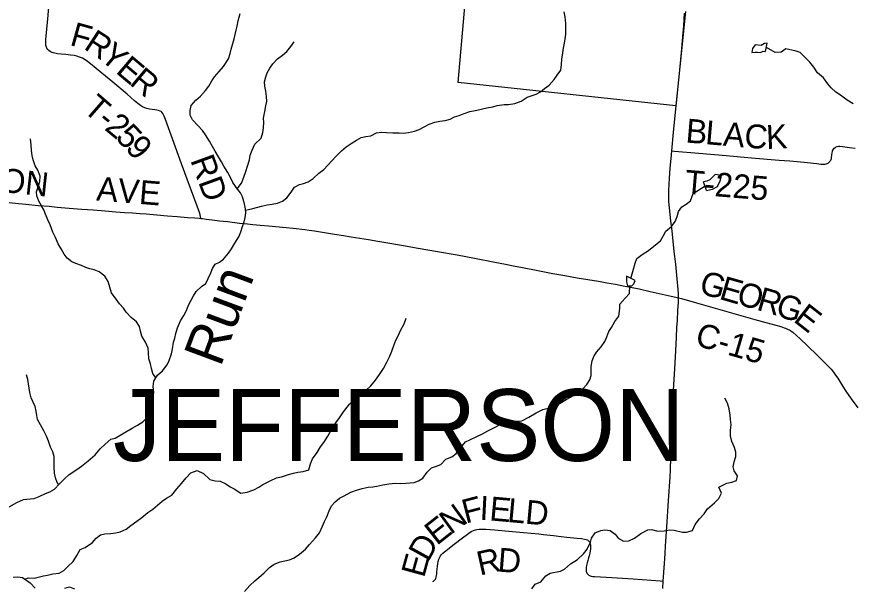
# Model space of a CAD drawing. Extents: x 1451455 to 1749751, y 218250 to 574981.
# Drawn here: x 1593685 to 1604160, y 308416 to 315557 of the extents above; entities that cross this region are included whole.
import ezdxf

# ---------------------------------------------------------------- set-up
doc = ezdxf.new("R2010")
doc.units = 0
for name, color, linetype in [('GM_X_Corporation', 7, 'Continuous'), ('GM_X_County_Road', 7, 'Continuous'), ('GM_X_County_Road_Text', 7, 'Continuous'), ('GM_X_Minor_Lake', 7, 'Continuous'), ('GM_X_Minor_River', 7, 'Continuous'), ('GM_X_Minor_River_Text', 7, 'Continuous'), ('GM_X_Township_Road', 7, 'Continuous'), ('GM_X_Township_Road_Text', 7, 'Continuous'), ('GM_X_Township_Text', 7, 'Continuous'), ('GM_X_US_Route', 7, 'Continuous')]:
    doc.layers.add(name, color=color, linetype=linetype)

msp = doc.modelspace()

# ---------------------------------------------------------------- linework, layer by layer
at = {"layer": 'GM_X_Corporation'}
msp.add_lwpolyline([(1602058, 315622), (1601938, 314443), (1599212, 314735), (1599367, 316496)], dxfattribs=at)
at = {"layer": 'GM_X_County_Road'}
for points in [[(1593592, 313230), (1593707, 313219), (1593798, 313209), (1593954, 313196), (1594092, 313184), (1594193, 313175), (1594290, 313166), (1594392, 313157), (1594500, 313150), (1594644, 313139), (1594794, 313126), (1594925, 313115), (1595036, 313108), (1595134, 313101), (1595225, 313094), (1595304, 313088), (1595572, 313066), (1595696, 313055), (1595823, 313045), (1595915, 313038), (1595971, 313034), (1595991, 313032)], [(1595991, 313032), (1596013, 313030), (1596058, 313025), (1596133, 313015), (1596224, 313004), (1596324, 312992), (1596474, 312975), (1596575, 312964), (1596640, 312957), (1596735, 312948), (1596836, 312938), (1597057, 312918), (1597145, 312909), (1597292, 312894), (1597347, 312887), (1597415, 312877), (1597512, 312861), (1597665, 312836), (1597775, 312818), (1597871, 312801), (1598089, 312767), (1598206, 312748), (1598334, 312725), (1598503, 312697), (1598710, 312662), (1598952, 312620), (1599201, 312576), (1599416, 312535), (1599671, 312483), (1599806, 312458), (1599906, 312439), (1600019, 312417), (1600189, 312383), (1600399, 312344), (1600547, 312317), (1600702, 312290), (1600971, 312246), (1601074, 312227), (1601181, 312208), (1601281, 312190), (1601371, 312173), (1601478, 312150), (1601616, 312118), (1601805, 312075), (1601880, 312060), (1601937, 312048), (1601973, 312040)], [(1601973, 312040), (1602010, 312030), (1602170, 311984), (1602547, 311876), (1602694, 311834), (1602926, 311768), (1603065, 311730), (1603255, 311678), (1603276, 311671), (1603295, 311664), (1603313, 311658), (1603330, 311651), (1603346, 311643), (1603361, 311636), (1603373, 311630), (1603384, 311623), (1603405, 311607), (1603450, 311569), (1603495, 311526), (1603587, 311437), (1603712, 311316), (1603802, 311230), (1603851, 311181), (1603883, 311145), (1603914, 311106), (1603939, 311072), (1603965, 311034), (1604030, 310928), (1604068, 310870), (1604134, 310776), (1604216, 310661)]]:
    msp.add_lwpolyline(points, dxfattribs=at)
at = {"layer": 'GM_X_Minor_Lake'}
for points in [[(1603084, 315228), (1603050, 315222), (1603005, 315197), (1602931, 315204), (1602897, 315158), (1602890, 315108), (1602930, 315114), (1602960, 315113), (1602998, 315111), (1603033, 315126), (1603063, 315124)], [(1603063, 315124), (1603084, 315228)], [(1601319, 312308), (1601321, 312239), (1601332, 312187), (1601386, 312190), (1601414, 312214), (1601429, 312256)], [(1601429, 312256), (1601319, 312308)]]:
    msp.add_lwpolyline(points, dxfattribs=at)
at = {"layer": 'GM_X_Minor_River'}
for points in [[(1596549, 313137), (1596588, 313144), (1596642, 313155), (1596750, 313186), (1596823, 313201), (1596885, 313210), (1596949, 313225), (1597014, 313250), (1597066, 313292), (1597123, 313363), (1597164, 313422), (1597224, 313458), (1597275, 313471), (1597335, 313490), (1597397, 313533), (1597468, 313597), (1597531, 313646), (1597580, 313701), (1597630, 313753), (1597683, 313808), (1597754, 313877), (1597811, 313928), (1597875, 313972), (1597938, 314013), (1597998, 314046), (1598055, 314057), (1598119, 314068), (1598189, 314105), (1598253, 314113), (1598315, 314110), (1598395, 314103), (1598472, 314102), (1598524, 314099), (1598590, 314106), (1598664, 314125), (1598724, 314144), (1598789, 314178), (1598851, 314213), (1598920, 314238), (1598984, 314251), (1599050, 314258), (1599112, 314277), (1599167, 314303), (1599227, 314322), (1599289, 314347), (1599360, 314370), (1599424, 314383), (1599484, 314397), (1599534, 314408), (1599593, 314419), (1599649, 314430), (1599703, 314444), (1599787, 314457), (1599843, 314458), (1599921, 314469), (1600000, 314500), (1600075, 314551), (1600139, 314570), (1600191, 314589), (1600244, 314619), (1600296, 314660), (1600353, 314701), (1600414, 314771), (1600454, 314824), (1600497, 314888), (1600506, 314958), (1600513, 315026), (1600522, 315106), (1600533, 315163), (1600544, 315225), (1600554, 315281), (1600561, 315341), (1600560, 315417), (1600561, 315473), (1600552, 315556), (1600541, 315620)], [(1595855, 314385), (1595868, 314445), (1595929, 314512), (1595987, 314564), (1596048, 314633), (1596089, 314688), (1596128, 314754), (1596160, 314806), (1596221, 314871), (1596276, 314936), (1596335, 315030), (1596356, 315095), (1596369, 315153), (1596390, 315221), (1596409, 315279), (1596421, 315335), (1596434, 315389), (1596447, 315441), (1596460, 315504), (1596483, 315596)], [(1596447, 313403), (1596500, 313473), (1596531, 313551), (1596554, 313619), (1596573, 313687), (1596598, 313766), (1596610, 313824), (1596633, 313888), (1596668, 313960), (1596745, 314039), (1596768, 314107), (1596777, 314165), (1596778, 314239), (1596774, 314289), (1596790, 314373), (1596806, 314440), (1596815, 314496), (1596812, 314557), (1596803, 314627), (1596793, 314687), (1596788, 314741), (1596803, 314805), (1596820, 314857), (1596854, 314912), (1596893, 314968), (1596952, 315029), (1597015, 315078), (1597069, 315124), (1597118, 315183), (1597161, 315241)], [(1604161, 314466), (1604084, 314513), (1604002, 314577), (1603943, 314615), (1603882, 314668), (1603840, 314719), (1603787, 314792), (1603712, 314857), (1603665, 314926), (1603617, 314990), (1603550, 315057), (1603497, 315110), (1603445, 315127), (1603391, 315137), (1603315, 315154), (1603259, 315113), (1603184, 315110), (1603072, 315173)], [(1593592, 309422), (1593687, 309477), (1593771, 309513), (1593852, 309524), (1593902, 309528), (1593968, 309551), (1594045, 309590), (1594101, 309609), (1594159, 309644), (1594220, 309712), (1594289, 309777), (1594342, 309828), (1594439, 309891), (1594495, 309930), (1594580, 309997), (1594667, 310074), (1594732, 310147), (1594791, 310205), (1594864, 310270), (1594918, 310281), (1594989, 310322), (1595053, 310361), (1595130, 310406), (1595196, 310443), (1595263, 310487), (1595330, 310548), (1595371, 310615), (1595385, 310669), (1595392, 310739), (1595395, 310793), (1595400, 310855), (1595395, 310927), (1595402, 310997), (1595449, 311071), (1595509, 311126), (1595568, 311201), (1595595, 311253), (1595624, 311337), (1595637, 311399), (1595650, 311482), (1595663, 311534), (1595679, 311592), (1595700, 311664), (1595737, 311750), (1595776, 311817), (1595807, 311873), (1595842, 311954), (1595869, 312010), (1595898, 312062), (1595930, 312119), (1595997, 312179), (1596052, 312220), (1596082, 312282), (1596115, 312351), (1596136, 312407), (1596169, 312459), (1596225, 312484), (1596276, 312523), (1596337, 312597), (1596375, 312652), (1596418, 312724), (1596465, 312801), (1596490, 312865), (1596511, 312931), (1596534, 312988), (1596547, 313046), (1596553, 313102), (1596548, 313152), (1596539, 313217), (1596514, 313301), (1596486, 313353), (1596437, 313416), (1596390, 313483), (1596361, 313545), (1596327, 313606), (1596278, 313685), (1596249, 313739), (1596210, 313804), (1596171, 313874), (1596137, 313931), (1596100, 313999), (1596047, 314078), (1596012, 314133), (1595953, 314196), (1595887, 314265), (1595858, 314325), (1595855, 314385)], [(1595429, 311039), (1595389, 311090), (1595374, 311156), (1595360, 311212), (1595339, 311276), (1595334, 311351), (1595333, 311409), (1595296, 311483), (1595253, 311558), (1595233, 311622), (1595222, 311678), (1595185, 311739), (1595117, 311792), (1595054, 311859), (1595021, 311911), (1594974, 311962), (1594930, 312023), (1594873, 312100), (1594852, 312174), (1594831, 312242), (1594790, 312311), (1594716, 312364), (1594655, 312389), (1594601, 312400), (1594549, 312420), (1594497, 312443), (1594427, 312470), (1594376, 312489), (1594316, 312536), (1594279, 312586), (1594240, 312653), (1594202, 312715), (1594169, 312794), (1594136, 312860), (1594103, 312953), (1594074, 313016), (1594047, 313086), (1594024, 313138), (1593994, 313189), (1593963, 313249), (1593936, 313316), (1593934, 313366), (1593959, 313440), (1593976, 313495), (1593977, 313563), (1593948, 313636), (1593916, 313692), (1593891, 313765), (1593878, 313821), (1593869, 313883), (1593868, 313953), (1593859, 314028)], [(1602324, 313383), (1602396, 313397), (1602461, 313434), (1602494, 313501), (1602506, 313549), (1602504, 313571), (1602433, 313582), (1602398, 313549), (1602366, 313517), (1602327, 313500), (1602285, 313492)], [(1601376, 312281), (1601409, 312398), (1601428, 312474), (1601450, 312530), (1601515, 312583), (1601596, 312630), (1601665, 312687), (1601747, 312754), (1601784, 312820), (1601815, 312872), (1601884, 312933), (1601929, 312994), (1601955, 313056), (1601970, 313120), (1602015, 313177), (1602069, 313209), (1602122, 313254), (1602157, 313346), (1602304, 313439)], [(1602324, 313383), (1602285, 313492)], [(1601076, 311550), (1601100, 311618), (1601133, 311669), (1601176, 311741), (1601223, 311808), (1601238, 311904), (1601239, 311958), (1601304, 312035), (1601357, 312093), (1601361, 312189)], [(1593790, 308516), (1593827, 308534), (1593903, 308531), (1593953, 308542), (1594020, 308559), (1594070, 308566), (1594136, 308582), (1594218, 308594), (1594273, 308624), (1594323, 308675), (1594390, 308736), (1594439, 308814), (1594478, 308889), (1594541, 308914), (1594633, 308975), (1594680, 309029), (1594733, 309070), (1594789, 309083), (1594859, 309088), (1594925, 309096), (1594981, 309109), (1595056, 309144), (1595112, 309187), (1595187, 309242), (1595250, 309289), (1595325, 309350), (1595389, 309394), (1595448, 309443), (1595505, 309492), (1595561, 309529), (1595628, 309567), (1595691, 309646), (1595750, 309713), (1595805, 309784), (1595865, 309846), (1595944, 309877), (1596022, 309838), (1596103, 309764), (1596168, 309746), (1596233, 309745), (1596304, 309712), (1596356, 309673), (1596407, 309648), (1596493, 309595), (1596571, 309606), (1596653, 309635), (1596716, 309670), (1596768, 309701), (1596869, 309750), (1596940, 309787), (1597002, 309798), (1597088, 309827), (1597151, 309844), (1597207, 309858), (1597273, 309863), (1597341, 309886), (1597362, 309960), (1597389, 310023), (1597448, 310103), (1597489, 310174), (1597530, 310226), (1597579, 310307), (1597632, 310399), (1597681, 310472), (1597728, 310535), (1597777, 310613), (1597854, 310708), (1597911, 310761), (1598008, 310842), (1598061, 310883), (1598119, 310937), (1598176, 311006), (1598227, 311079), (1598278, 311155), (1598321, 311232), (1598354, 311302), (1598381, 311370), (1598406, 311441), (1598433, 311507), (1598466, 311573), (1598492, 311628), (1598537, 311712), (1598560, 311786)], [(1596539, 308361), (1596602, 308436), (1596667, 308497), (1596718, 308539), (1596784, 308598), (1596851, 308661), (1596908, 308704), (1596982, 308733), (1597041, 308745), (1597101, 308760), (1597161, 308783), (1597226, 308828), (1597303, 308891), (1597351, 308949), (1597425, 309034), (1597475, 309099), (1597512, 309179), (1597537, 309237), (1597568, 309296), (1597597, 309374), (1597628, 309434), (1597671, 309487), (1597727, 309530), (1597784, 309562), (1597870, 309605), (1597939, 309630), (1598009, 309651), (1598087, 309668), (1598143, 309673), (1598195, 309682), (1598268, 309697), (1598346, 309710), (1598430, 309717), (1598488, 309714), (1598558, 309719), (1598612, 309723), (1598662, 309728), (1598717, 309747), (1598769, 309781), (1598826, 309856), (1598881, 309909), (1598941, 309931), (1598996, 309954), (1599058, 310017), (1599133, 310050), (1599187, 310091), (1599246, 310167), (1599305, 310238), (1599360, 310261), (1599454, 310306), (1599517, 310337), (1599585, 310374), (1599678, 310419), (1599732, 310449), (1599797, 310478), (1599869, 310497), (1599939, 310494), (1600009, 310497), (1600098, 310544), (1600191, 310599), (1600273, 310640), (1600338, 310657), (1600434, 310691), (1600489, 310721), (1600567, 310766), (1600620, 310795), (1600698, 310848), (1600769, 310897), (1600822, 310953), (1600863, 311010), (1600877, 311068), (1600880, 311118), (1600877, 311178), (1600890, 311248), (1600912, 311304), (1600943, 311359), (1601002, 311427), (1601049, 311490), (1601076, 311550)], [(1594213, 309704), (1594191, 309728), (1594171, 309786), (1594158, 309843), (1594153, 309925), (1594156, 309985), (1594153, 310053), (1594139, 310109), (1594110, 310170), (1594081, 310244), (1594056, 310305), (1594023, 310373), (1593981, 310448), (1593946, 310514), (1593937, 310566), (1593928, 310621), (1593914, 310677), (1593868, 310786), (1593849, 310852), (1593841, 310906), (1593832, 310962), (1593823, 311015), (1593807, 311075)], [(1600135, 308395), (1600176, 308456), (1600246, 308483), (1600311, 308559), (1600366, 308590), (1600494, 308616), (1600546, 308642), (1600619, 308707), (1600706, 308764), (1600781, 308835), (1600828, 308894), (1600871, 308980), (1600882, 309032), (1600928, 309095), (1600999, 309128), (1601051, 309133), (1601117, 309125), (1601179, 309082), (1601218, 309029), (1601283, 308994), (1601350, 308995), (1601420, 309030), (1601501, 309089), (1601586, 309136), (1601636, 309140), (1601711, 309119), (1601792, 309124), (1601864, 309135), (1601918, 309130), (1602020, 309104), (1602074, 309104), (1602146, 309125), (1602179, 309202), (1602236, 309274), (1602293, 309333), (1602334, 309397), (1602421, 309474), (1602479, 309525), (1602510, 309592), (1602479, 309667), (1602576, 309720), (1602640, 309731), (1602700, 309750), (1602711, 309810), (1602670, 309873), (1602656, 309923), (1602667, 309987), (1602688, 310053), (1602691, 310105), (1602674, 310165), (1602641, 310241), (1602625, 310310), (1602624, 310384), (1602631, 310448), (1602622, 310514), (1602619, 310570), (1602608, 310648), (1602584, 310719), (1602553, 310783)], [(1593641, 308540), (1593697, 308545), (1593759, 308537), (1593852, 308473), (1593914, 308406)], [(1594288, 308405), (1594346, 308421), (1594408, 308396)]]:
    msp.add_lwpolyline(points, dxfattribs=at)
at = {"layer": 'GM_X_Township_Road'}
for points in [[(1595991, 313032), (1595985, 313058), (1595981, 313077), (1595973, 313105), (1595945, 313185), (1595860, 313413), (1595749, 313714), (1595635, 314029), (1595586, 314165), (1595548, 314269), (1595532, 314313), (1595524, 314330), (1595515, 314347), (1595502, 314361), (1595493, 314369), (1595480, 314377), (1595461, 314383), (1595440, 314388), (1595413, 314393), (1595348, 314402), (1595316, 314408), (1595288, 314417), (1595261, 314429), (1595233, 314447), (1595201, 314470), (1595159, 314506), (1595067, 314586), (1594887, 314738), (1594750, 314851), (1594609, 314969), (1594573, 314996), (1594543, 315018), (1594508, 315037), (1594473, 315052), (1594438, 315062), (1594403, 315070), (1594358, 315078), (1594302, 315084), (1594243, 315089), (1594197, 315093), (1594162, 315100), (1594140, 315106), (1594118, 315115), (1594104, 315122), (1594088, 315133), (1594074, 315148), (1594064, 315162), (1594056, 315177), (1594051, 315198), (1594048, 315217), (1594048, 315238), (1594050, 315273), (1594054, 315312), (1594064, 315400), (1594075, 315531), (1594090, 315724)], [(1601889, 313878), (1601921, 313875), (1602228, 313848), (1602568, 313819), (1602885, 313792), (1603232, 313763), (1603365, 313752), (1603457, 313745), (1603499, 313741), (1603545, 313737), (1603584, 313732), (1603705, 313718), (1603753, 313713), (1603780, 313711), (1603793, 313711), (1603803, 313712), (1603821, 313714), (1603832, 313718), (1603846, 313726), (1603854, 313731), (1603868, 313745), (1603873, 313753), (1603878, 313762), (1603882, 313770), (1603886, 313781), (1603888, 313793), (1603892, 313829), (1603896, 313852), (1603899, 313871), (1603902, 313882), (1603906, 313889), (1603913, 313901), (1603922, 313912), (1603933, 313921), (1603940, 313926), (1603947, 313928), (1603959, 313933), (1603977, 313935), (1603992, 313935), (1604025, 313931), (1604113, 313919), (1604184, 313911)], [(1598895, 308489), (1598904, 308493), (1598910, 308497), (1598916, 308503), (1598922, 308510), (1598928, 308518), (1598932, 308526), (1598937, 308541), (1598942, 308563), (1598944, 308579), (1598945, 308594), (1598947, 308609), (1598953, 308677), (1598958, 308713), (1598963, 308740), (1598971, 308767), (1598982, 308791), (1598992, 308808), (1599004, 308824), (1599019, 308841), (1599040, 308859), (1599164, 308953), (1599267, 309035), (1599330, 309082), (1599362, 309105), (1599385, 309118), (1599406, 309127), (1599428, 309134), (1599447, 309139), (1599476, 309142), (1599512, 309143), (1599561, 309141), (1599669, 309133), (1599846, 309118), (1600029, 309103), (1600222, 309085), (1600280, 309078)], [(1600280, 309078), (1600408, 309064), (1600502, 309053), (1600574, 309044), (1600701, 309030), (1600759, 309024), (1600796, 309019), (1600816, 309015), (1600832, 309010), (1600842, 309002), (1600851, 308993), (1600859, 308983), (1600863, 308974), (1600867, 308958), (1600870, 308942), (1600870, 308916), (1600868, 308893), (1600865, 308870), (1600861, 308844), (1600853, 308809), (1600846, 308783), (1600837, 308749), (1600829, 308720), (1600821, 308689), (1600816, 308663), (1600814, 308643), (1600815, 308629), (1600817, 308614), (1600819, 308604), (1600825, 308594), (1600834, 308582), (1600842, 308575), (1600851, 308568), (1600866, 308560), (1600878, 308556), (1600901, 308551), (1600924, 308549), (1601137, 308538), (1601405, 308520), (1601742, 308495), (1601780, 308492)]]:
    msp.add_lwpolyline(points, dxfattribs=at)
at = {"layer": 'GM_X_US_Route'}
for points in [[(1601979, 314804), (1602008, 315108), (1602025, 315308), (1602037, 315445), (1602049, 315601)], [(1601774, 308402), (1601780, 308492), (1601795, 308712), (1601804, 308837), (1601811, 308932), (1601830, 309233), (1601839, 309367), (1601847, 309498), (1601867, 309796), (1601870, 309881), (1601884, 310363), (1601906, 310805), (1601915, 310949), (1601928, 311155), (1601938, 311375), (1601945, 311545), (1601953, 311666), (1601958, 311755), (1601965, 311879), (1601972, 311984), (1601973, 312020), (1601973, 312040), (1601972, 312056), (1601972, 312089), (1601969, 312144), (1601957, 312275), (1601937, 312460), (1601919, 312617), (1601891, 312878), (1601876, 313001), (1601859, 313165), (1601852, 313243), (1601850, 313279), (1601850, 313312), (1601850, 313378), (1601853, 313460), (1601858, 313536), (1601869, 313663), (1601881, 313781), (1601889, 313878), (1601910, 314114), (1601942, 314441), (1601950, 314516), (1601972, 314731), (1601979, 314804)]]:
    msp.add_lwpolyline(points, dxfattribs=at)

# ---------------------------------------------------------------- texts
at = {"layer": 'GM_X_County_Road_Text'}
for s, rotation, p in [('CLIFTON', 353.7784, (1592361, 313490)), ('AVE', 355.3982, (1594676, 313258)), ('G', 343.8782, (1602216, 312100)), ('E', 343.8768, (1602469, 312027)), ('O', 343.8781, (1602685, 311964)), ('R', 343.8619, (1602938, 311891)), ('G', 341.1394, (1603171, 311824)), ('E', 321.9506, (1603398, 311751)), ('C-15', 343.8334, (1602165, 311448))]:
    msp.add_text(s, height=300, rotation=rotation, dxfattribs=at).set_placement(p)
at = {"layer": 'GM_X_Minor_River_Text'}
msp.add_text('Run', height=500, rotation=69.5748, dxfattribs=at).set_placement((1596236, 311161))
at = {"layer": 'GM_X_Township_Road_Text'}
for s, rotation, p in [('F', 344.5023, (1594339, 315205)), ('R', 326.9562, (1594512, 315161)), ('Y', 319.9673, (1594711, 315032)), ('E', 319.8087, (1594913, 314863)), ('R', 320.1107, (1595086, 314717)), ('T', 318.8774, (1594503, 314383)), ('-', 319.8047, (1594677, 314232)), ('2', 320.346, (1594773, 314151)), ('B', 355.131, (1602054, 313984)), ('L', 355.1299, (1602300, 313963)), ('5', 313.7157, (1594909, 314039)), ('A', 355.1311, (1602523, 313944)), ('C', 355.4205, (1602788, 313921)), ('K', 2.5329, (1603074, 313901)), ('9', 311.7878, (1595034, 313907)), ('RD', 289.9812, (1595856, 313763)), ('T-225', 355.2365, (1602041, 313343)), ('F', 14.7438, (1599306, 309211)), ('I', 357.1263, (1599477, 309260)), ('E', 354.8741, (1599597, 309254)), ('N', 35.9796, (1599119, 309068)), ('L', 354.6932, (1599821, 309234)), ('D', 354.6939, (1600044, 309213)), ('E', 38.28, (1598945, 308931)), ('D', 61.1349, (1598838, 308724)), ('E', 74.6191, (1598785, 308525)), ('R', 12.6806, (1599484, 308561)), ('D', 355.6847, (1599701, 308613))]:
    msp.add_text(s, height=300, rotation=rotation, dxfattribs=at).set_placement(p)
at = {"layer": 'GM_X_Township_Text'}
msp.add_text('JEFFERSON', height=900, rotation=0, dxfattribs=at).set_placement((1594892, 309996))

doc.saveas('drawing.dxf')
